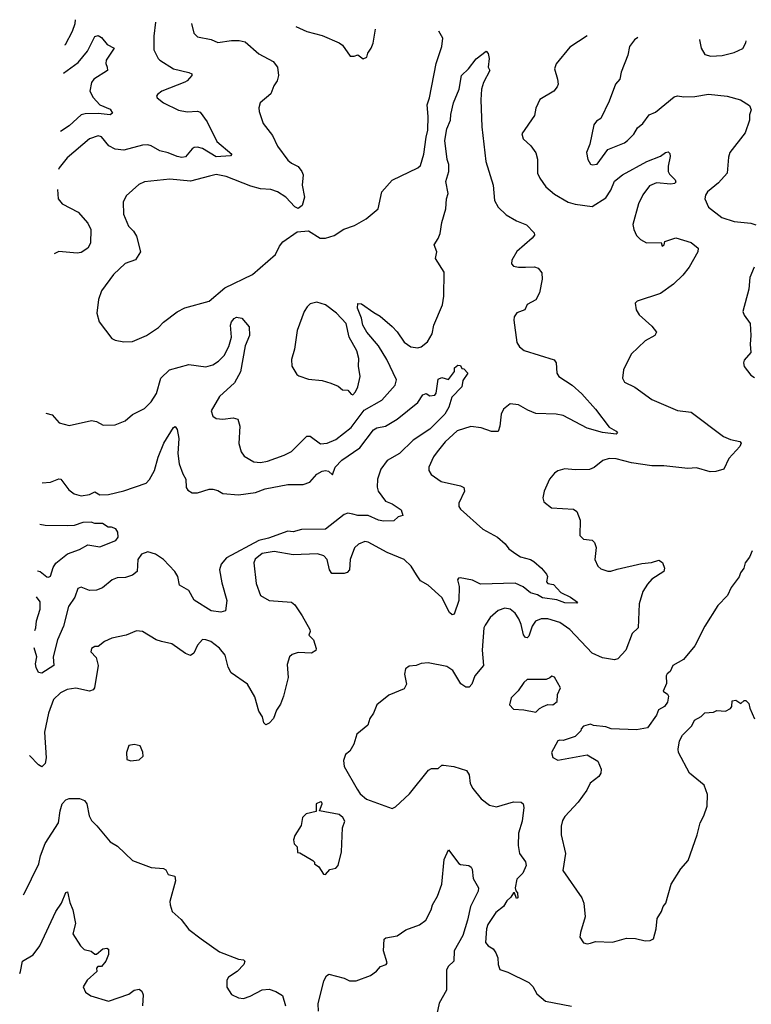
# Model space of a CAD drawing. Extents: x 1839239 to 1929705, y 762242 to 910352.
# Tile 327 of 429: x 1842876 to 1847156, y 904593 to 910352. Entities that reach past the tile are written whole.
import ezdxf

# ---------------------------------------------------------------- set-up
doc = ezdxf.new("R2010")
doc.units = 0

msp = doc.modelspace()

# ---------------------------------------------------------------- linework, layer by layer
at = {"layer": '0CON10XD'}
for points in [[(1843670.6, 910337.3), (1843660, 910255), (1843661.1, 910175), (1843685, 910126), (1843696.1, 910116.1), (1843775.4, 910065.4), (1843865, 910043.8), (1843882.5, 910035), (1843882.5, 910025), (1843856.2, 909995), (1843842.4, 909987.6), (1843708, 909935), (1843681.2, 909915), (1843676.2, 909905), (1843680, 909895), (1843716.2, 909865), (1843805, 909823.5), (1843855, 909813.5), (1843915, 909817.5), (1843931.7, 909811.7), (1843972.9, 909755), (1844029.8, 909639.8), (1844116.2, 909565), (1844110, 909555), (1844025, 909550.4), (1843945, 909599.1), (1843915, 909606.7), (1843895.7, 909604.3), (1843885, 909596), (1843845, 909549.4), (1843824.5, 909545.5), (1843797.9, 909552.1), (1843745, 909574), (1843696, 909585), (1843645.3, 909615.2), (1843625, 909620), (1843595, 909617.8), (1843485, 909589.6), (1843435, 909595.3), (1843396.7, 909615), (1843355, 909667.8), (1843335, 909672.5), (1843285, 909655.6), (1843154, 909545), (1843105.8, 909485), (1843102.3, 909475.9)], [(1843140.4, 910204.8), (1843143.6, 910206.4), (1843185.4, 910285), (1843199.8, 910329.8), (1843201.9, 910352.1)], [(1843881, 910330.7), (1843894.2, 910274.2), (1843915, 910252.5), (1843995, 910235.6), (1844035, 910219.2), (1844115, 910230.4), (1844159.8, 910229.8), (1844195, 910222.9), (1844275, 910152.5), (1844357.9, 910107.9), (1844384.4, 910075), (1844389.4, 910025), (1844382.5, 909995), (1844362.9, 909965), (1844345, 909918), (1844282.5, 909865), (1844274.2, 909835.8), (1844275.8, 909815), (1844299.2, 909745), (1844355.4, 909675.4), (1844383.1, 909613.1), (1844445, 909531.2), (1844465, 909513.3), (1844505, 909492.5), (1844526.2, 909465), (1844533.9, 909443.9), (1844528, 909385), (1844541.2, 909315), (1844527.5, 909265), (1844505, 909247.5), (1844485, 909257.5), (1844432, 909315), (1844383.8, 909345), (1844345, 909358.9), (1844285, 909362.5), (1844227.9, 909377.9), (1844083.8, 909435), (1844025, 909445.9), (1843986.8, 909436.8), (1843875, 909408.6), (1843755, 909420), (1843605.8, 909404.2), (1843572.6, 909387.4), (1843498.8, 909321.2), (1843481.2, 909285), (1843482.9, 909215), (1843512.5, 909145), (1843541.4, 909115), (1843559.4, 909085), (1843582, 908995), (1843553, 908947), (1843493.4, 908926.6), (1843425, 908861.2), (1843354.3, 908765.7), (1843336, 908715), (1843327.5, 908635), (1843340, 908585), (1843415, 908487.5), (1843435, 908477.5), (1843485, 908468.8), (1843535, 908470.8), (1843616.7, 908505), (1843687.9, 908552.1), (1843717, 908583), (1843797.3, 908642.7), (1843842.7, 908667.3), (1843983.9, 908706.1), (1844075, 908782.9), (1844237.3, 908862.7), (1844371.7, 908978.3), (1844395, 909027.5), (1844415, 909053.3), (1844499.3, 909110.7), (1844565, 909117.5), (1844634.2, 909074.2), (1844665, 909074), (1844715, 909090), (1844773, 909127), (1844835, 909148.8), (1844903.6, 909186.4), (1844972.5, 909245), (1844993.8, 909345), (1845055, 909413.8), (1845205, 909485.7), (1845220.6, 909499.4), (1845240.8, 909565), (1845253.5, 909665), (1845263.2, 909705), (1845266.5, 909785), (1845258.8, 909855), (1845273.9, 909895), (1845312.1, 910095), (1845345.4, 910195), (1845350.4, 910245), (1845328.4, 910284.9)], [(1844490.5, 910311.4), (1844555, 910282.5), (1844645, 910258.8), (1844745, 910216.7), (1844765, 910202.5), (1844808.3, 910138.3), (1844831.7, 910138.3), (1844855, 910147.5), (1844885, 910122.5), (1844906.4, 910133.6), (1844913.3, 910156.7), (1844932.5, 910185), (1844943.3, 910215), (1844956.7, 910296.7)], [(1843131.7, 910038.6), (1843218.6, 910101.4), (1843271.7, 910168.3), (1843315, 910253.3), (1843335, 910260), (1843355, 910248.8), (1843387, 910207), (1843427.5, 910185), (1843381.2, 910115), (1843378.8, 910095), (1843388, 910075), (1843388.8, 910055), (1843310, 910005), (1843295.9, 909984.1), (1843286.7, 909935), (1843305, 909896.7), (1843343.8, 909855), (1843405, 909828), (1843418.8, 909805), (1843404.2, 909795.8), (1843335, 909803.5), (1843259.1, 909800.9), (1843235, 909794.7), (1843165, 909731.8), (1843114, 909699.1)], [(1846196.4, 910257.5), (1846095, 910190.6), (1846015, 910094.2), (1846004.6, 910065), (1846021.5, 910005), (1846025.5, 909975), (1846020.9, 909959.1), (1846001.4, 909935), (1845918.8, 909885), (1845896.2, 909835), (1845888.3, 909791.7), (1845814.1, 909684.1), (1845821.2, 909655), (1845866, 909615), (1845895, 909572.5), (1845905.7, 909535.7), (1845905.6, 909455), (1845918.5, 909425), (1845954.6, 909374.6), (1846005, 909331.1), (1846083.8, 909285), (1846125, 909273.2), (1846225, 909259.2), (1846305, 909309.2), (1846334.8, 909355), (1846355, 909406.7), (1846403.1, 909445), (1846545, 909523.6), (1846625.4, 909554.6), (1846655, 909576), (1846669.2, 909579.2), (1846680, 909570), (1846682.3, 909552.3), (1846669.5, 909495), (1846669.4, 909465), (1846678, 909448), (1846711.2, 909415), (1846715, 909402.5), (1846706.6, 909393.4), (1846685, 909390), (1846601.4, 909398.6), (1846560.2, 909379.8), (1846522.2, 909327.8), (1846497.1, 909275), (1846463.8, 909155), (1846469.1, 909125), (1846485, 909089.2), (1846507, 909067), (1846543.9, 909046.1), (1846628.3, 909048.3), (1846635, 909027.5), (1846645.8, 909035), (1846650, 909055), (1846715, 909075.4), (1846805, 909048), (1846845.8, 909015.8), (1846844, 908995), (1846793.1, 908905), (1846755, 908856.9), (1846700, 908805), (1846625, 908750.8), (1846487.5, 908705), (1846476.7, 908695), (1846483.3, 908655), (1846500, 908625), (1846575, 908560), (1846601.2, 908525), (1846591.2, 908505), (1846535, 908474), (1846452.5, 908395), (1846408.8, 908305), (1846403.3, 908255), (1846415, 908232.5), (1846475, 908202), (1846575, 908130), (1846725, 908066.7), (1846805, 908055.7), (1846993.6, 907913.6), (1847035, 907896.5), (1847090, 907885), (1847096, 907875), (1847088.6, 907855), (1847024.2, 907785), (1846995, 907723.3), (1846949.2, 907709.2), (1846915, 907706.9), (1846835, 907730), (1846785, 907727.1), (1846645, 907743.3), (1846575, 907742.2), (1846455, 907760.4), (1846365, 907783.5), (1846325, 907785.6), (1846286.6, 907773.4), (1846236.3, 907733.7), (1846209.1, 907720.9), (1846125, 907718.6), (1846065, 907725.8), (1846025, 907712.5), (1846005, 907698.8), (1845975.6, 907664.4), (1845944.2, 907595), (1845935.8, 907555), (1845942.4, 907532.4), (1845987.4, 907497.4), (1846115, 907488.6), (1846135.5, 907475.5), (1846155.8, 907425.8), (1846153.8, 907335), (1846175, 907314), (1846225, 907308.8), (1846238.8, 907295), (1846248, 907265), (1846241.4, 907195), (1846258.6, 907155), (1846275, 907140.6), (1846316.3, 907126.3), (1846335, 907126.4), (1846371.1, 907138.9), (1846515, 907170.6), (1846573.2, 907176.8), (1846615, 907190), (1846636.6, 907176.6), (1846647.5, 907145), (1846643.8, 907125), (1846575, 907080), (1846548.7, 907051.3), (1846521.8, 907008.2), (1846500.9, 906935), (1846494.4, 906795.6), (1846458.5, 906761.5), (1846422, 906665), (1846375, 906613.6), (1846355, 906608.2), (1846285, 906619.6), (1846225, 906647.8), (1846093.5, 906785), (1846035, 906826.6), (1845965, 906846.9), (1845927.2, 906847.2), (1845893.6, 906835), (1845875, 906804.4), (1845854.6, 906745.4), (1845845, 906736.9), (1845835, 906739.4), (1845824, 906755), (1845810.6, 906815), (1845796.9, 906846.9), (1845775, 906881.1), (1845746, 906905), (1845715, 906910), (1845675, 906897.1), (1845627.5, 906855), (1845598.7, 906811.3), (1845592.2, 906795), (1845581.5, 906665), (1845588.6, 906575), (1845538.6, 906515), (1845520.6, 906465), (1845505, 906448), (1845485, 906448), (1845457.4, 906467.4), (1845409.2, 906545), (1845375, 906569.2), (1845265, 906590), (1845225, 906586), (1845195, 906573.8), (1845155, 906571.2), (1845132.5, 906555), (1845126.7, 906525), (1845138.8, 906465), (1845125, 906437.5), (1845035, 906401.4), (1844965.8, 906344.2), (1844946.2, 906295), (1844923.3, 906265), (1844913.3, 906225), (1844847.7, 906172.3), (1844830, 906115), (1844806.4, 906073.6), (1844782.5, 906055), (1844770.5, 906019.5), (1844773.5, 905983.5), (1844850.7, 905850.7), (1844867.5, 905825), (1844905, 905792.5), (1845055, 905737.5), (1845075, 905747.5), (1845156, 905825), (1845268, 905962), (1845285, 905972), (1845325, 905973.3), (1845345, 905991.2), (1845355, 905992), (1845415, 905984.3), (1845490.3, 905960.3), (1845505.7, 905935.7), (1845512, 905885), (1845526.2, 905855), (1845575.8, 905795.8), (1845625, 905758), (1845665, 905748), (1845765, 905777.5), (1845810, 905775), (1845821.2, 905765), (1845825.7, 905745), (1845815.5, 905665), (1845793.8, 905595), (1845792.6, 905522.6), (1845800, 905475), (1845835.5, 905425.5), (1845838.1, 905405), (1845820, 905360), (1845783.5, 905325), (1845774.4, 905274.4), (1845777.5, 905257.5), (1845787.5, 905245), (1845790, 905215), (1845781.7, 905211.7), (1845770, 905245), (1845764, 905245), (1845749.4, 905220.6), (1845725, 905198.5), (1845706.5, 905165), (1845660.9, 905129.1), (1845615, 905060), (1845606.1, 905035), (1845601.2, 904955), (1845616.2, 904935), (1845646.7, 904916.7), (1845661.1, 904895), (1845672.9, 904865), (1845675.8, 904825), (1845685, 904797.5), (1845731.7, 904781.7), (1845855, 904720), (1845877.2, 904697.2), (1845902, 904655), (1845952.1, 904612.1), (1846105, 904582.7)], [(1846492.5, 910248.1), (1846472.5, 910235), (1846444.3, 910195.7), (1846433.3, 910145), (1846394.3, 910045), (1846386, 910005), (1846361.2, 909975), (1846323.8, 909875), (1846276.2, 909775), (1846251.3, 909758.7), (1846235, 909736.7), (1846212, 909625), (1846191.2, 909575), (1846198.8, 909535), (1846215, 909507.5), (1846225, 909503.3), (1846255, 909507.5), (1846316.6, 909593.4), (1846415, 909632.5), (1846431.2, 909645), (1846468.3, 909681.7), (1846490.9, 909719.1), (1846521.2, 909745), (1846558.8, 909795), (1846595, 909812), (1846705, 909900.7), (1846725, 909906.7), (1846761.2, 909901.2), (1846825, 909903.1), (1846906.4, 909916.4), (1847015, 909904.2), (1847093.9, 909883.9), (1847145, 909850), (1847155.8, 909825), (1847145.6, 909795), (1847145.7, 909765), (1847120.2, 909689.8), (1847030, 909575), (1847022.3, 909547.7), (1847014, 909455), (1846965, 909397.5), (1846900.8, 909345), (1846887.5, 909325), (1846884, 909305), (1846906.2, 909255), (1846984.6, 909194.6), (1847055, 909171.1), (1847152.6, 909162.6), (1847181.9, 909151.9)], [(1846853, 910236.7), (1846852.9, 910235), (1846862.5, 910185), (1846885, 910148.8), (1846918.8, 910138.8), (1846985, 910142.9), (1847055, 910160), (1847105.9, 910184.1), (1847125, 910217.5), (1847126.4, 910228.1)], [(1843028, 908050.4), (1843065, 908040), (1843107.5, 907995), (1843165, 907978.8), (1843295, 908007.1), (1843325, 908002.5), (1843365, 907980.8), (1843435, 907981.9), (1843493.3, 908005), (1843535, 908043.8), (1843605, 908078), (1843645, 908116), (1843676.9, 908165), (1843701.5, 908255), (1843751.2, 908305), (1843865, 908335.7), (1843965, 908321.2), (1844005, 908332.7), (1844039.4, 908355), (1844071.3, 908388.7), (1844098.9, 908441.1), (1844114.7, 908495), (1844108.9, 908565), (1844114.4, 908585), (1844130.8, 908605), (1844145, 908611.9), (1844175, 908607.3), (1844217.5, 908555), (1844220.5, 908505), (1844195.3, 908445), (1844168.4, 908291.6), (1844132.1, 908227.9), (1844045, 908147.5), (1843995.8, 908065), (1844005, 908033.3), (1844025, 908018.8), (1844065, 908016.2), (1844125, 908024.2), (1844151.2, 908015), (1844163.1, 907975), (1844157.5, 907872.5), (1844170.9, 907825), (1844189.8, 907799.8), (1844245, 907766.7), (1844285, 907762.5), (1844325, 907770.5), (1844423.3, 907805), (1844465, 907826.9), (1844555, 907915.8), (1844575, 907915.7), (1844635, 907872.2), (1844675, 907874.6), (1844725, 907896.4), (1844815, 907966.4), (1844891.6, 908068.4), (1844995, 908126.7), (1845071.9, 908215), (1845081.1, 908245), (1845022.8, 908365), (1844975.9, 908445), (1844907.1, 908525), (1844884, 908565), (1844875.5, 908605.5), (1844851.4, 908665), (1844855, 908692.5), (1844875, 908690), (1844948.6, 908638.6), (1844985, 908618), (1845055, 908558), (1845085, 908526.2), (1845126, 908465), (1845165, 908438.1), (1845205, 908433.3), (1845225, 908439.5), (1845262.4, 908467.6), (1845288.2, 908515), (1845299.4, 908565), (1845349.3, 908685), (1845357.5, 908735), (1845359.5, 908875), (1845309.4, 908955), (1845315.5, 908995), (1845300, 909035), (1845325, 909072), (1845335, 909101.2), (1845345.3, 909165), (1845368.4, 909245), (1845372.5, 909305), (1845382.7, 909335), (1845368.8, 909405), (1845386.9, 909465), (1845387.1, 909505), (1845377.1, 909535), (1845363.6, 909645), (1845375.3, 909714.7), (1845395.4, 909765), (1845397.5, 909797.5), (1845414.6, 909865.4), (1845447.1, 909945), (1845461.2, 910025), (1845502.5, 910065), (1845546, 910124), (1845605, 910167.5), (1845616.7, 910155), (1845622.5, 910125), (1845617.5, 910075), (1845626.7, 910055), (1845588.6, 909985), (1845577.5, 909945), (1845573, 909883), (1845580, 909725), (1845603, 909523), (1845646.5, 909385), (1845654.4, 909295), (1845674.6, 909254.6), (1845721.3, 909211.3), (1845783.3, 909175), (1845841.7, 909151.7), (1845886, 909105), (1845887.3, 909092.7), (1845875, 909073.3), (1845785, 908996), (1845756, 908945), (1845754, 908925), (1845765, 908911.2), (1845794.4, 908904.4), (1845835.5, 908905.5), (1845886.8, 908906.8), (1845908.3, 908898.3), (1845930.6, 908870.6), (1845932.8, 908835), (1845916, 908754), (1845895.6, 908714.4), (1845845, 908685.6), (1845831.2, 908655), (1845785, 908636.9), (1845769.4, 908615), (1845766.9, 908595), (1845784.3, 908464.3), (1845799.2, 908439.2), (1845827, 908417), (1846003.2, 908363.2), (1846014.2, 908345), (1846018, 908285), (1846030.8, 908265), (1846107.5, 908215), (1846165, 908164.2), (1846245, 908074), (1846325, 907969.2), (1846365, 907945.8), (1846372.5, 907935), (1846365, 907927.5), (1846285, 907938.5), (1846195, 907962.9), (1846055, 908037.8), (1846015, 908044.7), (1845895, 908049.3), (1845848, 908068), (1845795, 908099.5), (1845745, 908105.7), (1845705.8, 908075), (1845691.9, 908045), (1845685.8, 907974.2), (1845675, 907943.3), (1845635.7, 907944.3), (1845574.7, 907964.7), (1845515, 907972.9), (1845435, 907947.5), (1845365, 907883.3), (1845317.5, 907825), (1845296, 907795), (1845270, 907735), (1845268.8, 907715), (1845282.3, 907692.3), (1845341.7, 907651.7), (1845455, 907625.6), (1845473.8, 907615), (1845478.6, 907595), (1845444.3, 907525), (1845445.8, 907505), (1845455, 907490), (1845585, 907371.4), (1845671.2, 907325), (1845715.5, 907285.5), (1845737.3, 907257.3), (1845778.7, 907228.7), (1845805, 907210.8), (1845865, 907195.6), (1845883.7, 907183.7), (1845929.2, 907145), (1845958.1, 907108.1), (1845963.3, 907095), (1845957.8, 907065), (1845965, 907054.4), (1845998.8, 907048.8), (1846040.9, 907000.9), (1846097.5, 906975), (1846140, 906945), (1846135, 906940), (1846065, 906940.5), (1846019.2, 906959.2), (1845935, 906970), (1845905, 906987.8), (1845865, 907000), (1845821.5, 907035), (1845775, 907056), (1845571.2, 907051.2), (1845525, 907073.2), (1845452.5, 907087.5), (1845443.3, 907085), (1845438, 907075), (1845446.3, 907036.3), (1845444.5, 906955), (1845416.7, 906875), (1845405, 906870.6), (1845389.5, 906885), (1845345, 906973.1), (1845264.6, 907044.6), (1845220.6, 907070.6), (1845198.2, 907105), (1845165.4, 907155), (1845125.6, 907195), (1845025, 907235.7), (1844915, 907295.8), (1844895, 907300), (1844857.5, 907285), (1844835, 907262.5), (1844809.1, 907195), (1844805.4, 907135), (1844791.8, 907118.2), (1844775, 907112.7), (1844702.7, 907112.7), (1844689.1, 907135), (1844674.4, 907195), (1844655, 907215.6), (1844618.3, 907228.3), (1844475, 907222.9), (1844365, 907242.3), (1844295, 907230), (1844253.1, 907196.9), (1844246.2, 907175), (1844258.6, 907055), (1844284, 906985), (1844335.8, 906955.8), (1844465, 906945.7), (1844485, 906928.8), (1844527.8, 906865), (1844572.9, 906785), (1844575.6, 906774.4), (1844568, 906752), (1844594.4, 906724.4), (1844610, 906675), (1844608, 906662), (1844583.9, 906646.1), (1844505, 906650.8), (1844470.3, 906639.7), (1844454, 906625), (1844440.3, 906579.7), (1844446.2, 906505), (1844418.5, 906395), (1844400.7, 906349.3), (1844377.4, 906312.6), (1844361.2, 906265), (1844335, 906237.5), (1844315, 906227.5), (1844305, 906240), (1844296.2, 906275), (1844275, 906306.7), (1844250.9, 906390.9), (1844208.5, 906465), (1844112.2, 906532.2), (1844095.5, 906565), (1844078.1, 906635), (1844045, 906676), (1843994.2, 906714.2), (1843965, 906725.8), (1843945, 906726.7), (1843915, 906693.3), (1843895, 906646.2), (1843875, 906634), (1843846.7, 906645), (1843765, 906702), (1843705, 906714.2), (1843674.5, 906724.5), (1843595, 906773.8), (1843558.3, 906778.3), (1843497.9, 906752.1), (1843415, 906734.5), (1843371.2, 906715), (1843335, 906686.7), (1843315, 906686.2), (1843296.7, 906675), (1843291.2, 906655), (1843322.5, 906622.5), (1843335.6, 906575.6), (1843312.5, 906445), (1843305, 906432.9), (1843285, 906425.5), (1843205, 906443.1), (1843153.3, 906435), (1843115, 906415.8), (1843074.4, 906375), (1843043.8, 906296.2), (1843021.6, 906185), (1843031.4, 906035), (1843025, 906002.5), (1843005, 905982.5), (1842985, 905993.3), (1842932.4, 906048.1)], [(1843096.2, 909358.2), (1843100.6, 909305), (1843124.7, 909274.7), (1843217, 909227), (1843275, 909161.9), (1843291.5, 909125), (1843290.5, 909045), (1843274.3, 909015), (1843235, 908991.1), (1843212.6, 908987.4), (1843105, 908996.4), (1843076.6, 908982.1)], [(1847173.8, 908903.8), (1847148.1, 908845), (1847141.4, 908775), (1847107.5, 908645), (1847113.9, 908623.9), (1847150, 908575), (1847153.3, 908505), (1847148.8, 908455), (1847153.3, 908405), (1847115, 908360), (1847110, 908345), (1847113.9, 908323.9), (1847153.6, 908273.6), (1847175, 908260)], [(1844825, 908158), (1844840.6, 908175), (1844854.3, 908205), (1844867.5, 908265), (1844857.9, 908325), (1844860.8, 908370.8), (1844848.8, 908415), (1844802.9, 908495), (1844785.3, 908575), (1844729.4, 908635), (1844665, 908684.3), (1844615, 908700), (1844575, 908690), (1844557, 908673), (1844540.8, 908645), (1844499.4, 908535), (1844484, 908425), (1844466.2, 908365), (1844467.5, 908325), (1844497, 908277), (1844509.3, 908269.3), (1844565, 908250), (1844645, 908240.8), (1844695.8, 908225.8), (1844738.3, 908208.3), (1844765, 908187.5), (1844796.1, 908186.1), (1844815, 908162), (1844825, 908158)], [(1843006.8, 907644.1), (1843055, 907646.4), (1843105, 907666.2), (1843116.7, 907665), (1843163.2, 907603.2), (1843195, 907578.6), (1843235, 907568.1), (1843285, 907574.2), (1843315, 907591.1), (1843345, 907573.6), (1843395, 907575.3), (1843485, 907596.7), (1843615, 907641.4), (1843635, 907662.5), (1843664.7, 907715.3), (1843685, 907794), (1843718.9, 907875), (1843775, 907967.5), (1843785, 907972.5), (1843797.5, 907955), (1843806.6, 907903.4), (1843801.2, 907815), (1843808.8, 907755), (1843830.5, 907695), (1843848.1, 907665), (1843850, 907615), (1843860.3, 907600.3), (1843885, 907583.8), (1843915.9, 907584.1), (1843985, 907606.2), (1844005, 907606.2), (1844035, 907598), (1844065, 907580), (1844155, 907572.5), (1844255, 907586.5), (1844311.7, 907608.3), (1844445, 907632.5), (1844535, 907633.2), (1844573.4, 907646.6), (1844615, 907694.4), (1844645, 907710.5), (1844665, 907715.6), (1844681.7, 907711.7), (1844705, 907690), (1844720.8, 907735), (1844760.5, 907775), (1844865, 907848.2), (1844945, 907952.5), (1844965, 907965.6), (1845015, 907975.6), (1845084.4, 908015.6), (1845205, 908113.8), (1845235, 908158.8), (1845253.6, 908166.4), (1845275, 908152.5), (1845304.4, 908155.6), (1845311.9, 908168.1), (1845325, 908250), (1845345, 908260), (1845385, 908246.7), (1845420, 908295), (1845420, 908315), (1845438.3, 908331.7), (1845455, 908330), (1845461.7, 908311.7), (1845475, 908310), (1845497.5, 908285), (1845468.3, 908241.7), (1845462.5, 908205), (1845404, 908145), (1845386.7, 908086.7), (1845364, 908045), (1845275, 907957.3), (1845177.6, 907892.4), (1845098.2, 907815), (1845025, 907773.6), (1844987.7, 907722.3), (1844968.9, 907665), (1844967, 907617), (1844972.5, 907595), (1845015.9, 907535.9), (1845055, 907520), (1845107.5, 907485), (1845118.3, 907451.7), (1845090, 907445), (1845065, 907421.2), (1845005, 907419.5), (1844974.2, 907425), (1844915, 907453.1), (1844855, 907452), (1844825, 907459.5), (1844795, 907465.3), (1844775, 907458), (1844665, 907372.5), (1844525, 907369.5), (1844475, 907355.9), (1844445, 907359.6), (1844330.6, 907319.4), (1844275, 907306.2), (1844086.1, 907203.9), (1844055, 907168.1), (1844045.3, 907135), (1844058.3, 907058.3), (1844087.1, 906955), (1844080, 906895), (1844053, 906887), (1843995, 906894.6), (1843897, 906957), (1843865, 907012.9), (1843810, 907045), (1843800, 907095), (1843784.3, 907124.3), (1843718, 907195), (1843670, 907225), (1843625, 907239.4), (1843589.2, 907225), (1843566.2, 907195), (1843562, 907125), (1843536.6, 907103.4), (1843495, 907088.6), (1843446.9, 907086.9), (1843416.2, 907075), (1843360.7, 907029.3), (1843325, 907015.7), (1843285, 907012.5), (1843235, 907032), (1843215.8, 907024.2), (1843198, 906975), (1843160.9, 906919.1), (1843131.8, 906805), (1843096.7, 906725), (1843071.8, 906625), (1843075.4, 906574.6), (1843005, 906530), (1842985, 906533.3), (1842972.8, 906562.8), (1842969.1, 906585), (1842975.5, 906625), (1842960.5, 906678.1)], [(1842980.6, 907129.3), (1842994.6, 907124.6), (1843035, 907092.5), (1843045, 907091.2), (1843055, 907097.5), (1843072.2, 907147.8), (1843087.4, 907172.6), (1843155, 907228.6), (1843225.8, 907254.2), (1843275, 907280), (1843345, 907269.2), (1843438.8, 907305), (1843452.5, 907325), (1843450, 907355), (1843437.5, 907375), (1843413, 907383), (1843393, 907383), (1843360, 907405), (1843315, 907406.2), (1843293.9, 907413.9), (1843245, 907410.8), (1843195, 907394.2), (1843155, 907390.8), (1843025, 907394), (1842994, 907400.4)], [(1847161.2, 907245), (1847145, 907207.5), (1847121.2, 907175), (1847113.3, 907145), (1847092.3, 907117.7), (1847086, 907094), (1847039.3, 907030.7), (1847017.5, 906985), (1846961.2, 906925), (1846884.3, 906805.7), (1846825, 906690), (1846759.3, 906610.7), (1846697.5, 906575), (1846680.7, 906539.3), (1846663.9, 906526.1), (1846658.8, 906515), (1846660.5, 906469.5), (1846640, 906425), (1846666.4, 906406.4), (1846672.5, 906395), (1846665, 906360), (1846647.5, 906335), (1846613.6, 906316.4), (1846601.2, 906285), (1846549.3, 906210.7), (1846485, 906198.8), (1846336.4, 906203.6), (1846305, 906216.7), (1846233.6, 906223.6), (1846215, 906232.5), (1846175, 906220), (1846160, 906205), (1846158.3, 906191.7), (1846125, 906160), (1846055, 906136.7), (1846035, 906138.8), (1846025, 906133.3), (1845987.5, 906065), (1845995, 906037.5), (1846025, 906021.2), (1846195, 906052.5), (1846257.5, 906015), (1846278.3, 905968.3), (1846276.2, 905945), (1846263.8, 905925), (1846212.6, 905887.4), (1846193.6, 905846.4), (1846144, 905776), (1846065, 905691.2), (1846051.3, 905668.7), (1846044.1, 905634.1), (1846044.2, 905584.2), (1846068.6, 905475), (1846054.4, 905375), (1846163.8, 905215), (1846176, 905185), (1846183.8, 905105), (1846156, 905014), (1846153.8, 904985), (1846175, 904953.3), (1846195, 904946.7)], [(1842965, 906779.7), (1842970, 906795), (1842973.5, 906836.5), (1842996.3, 906903.7), (1842995, 906947.5), (1842973.8, 906975.6)], [(1845895, 906301.2), (1845916.2, 906323.8), (1845937.5, 906335), (1845965, 906346.7), (1845995, 906345.6), (1846019.5, 906365), (1846022, 906405), (1846040, 906445), (1846005, 906507.5), (1845988.3, 906511.7), (1845978.3, 906501.7), (1845955, 906493.8), (1845845, 906492), (1845824.4, 906475.6), (1845793, 906427), (1845751.1, 906385), (1845741.9, 906345), (1845765, 906319.2), (1845825.8, 906315.8), (1845895, 906301.2)], [(1846195, 904946.7), (1846215, 904950), (1846245, 904960), (1846345, 904957.5), (1846425, 904980), (1846478.3, 904978.3), (1846535, 904963.8), (1846565, 904966.7), (1846583.3, 904976.7), (1846600, 905035), (1846606.2, 905095), (1846630, 905135), (1846640, 905165), (1846655.9, 905184.1), (1846686.7, 905295), (1846743.3, 905385), (1846786.7, 905435), (1846838.8, 905585), (1846856.2, 905655), (1846878.8, 905695), (1846898.3, 905751.7), (1846900.7, 905820.7), (1846880, 905875), (1846794.4, 905944.4), (1846730.8, 906065), (1846728, 906085), (1846735.8, 906135), (1846753.2, 906166.8), (1846807.3, 906222.7), (1846824.1, 906255.9), (1846863.6, 906276.4), (1846885, 906297.5), (1846935, 906302.5), (1846955, 906312.5), (1847005, 906307.5), (1847035, 906323.3), (1847042.5, 906335), (1847045, 906367.5), (1847065, 906372.5), (1847095, 906352.5), (1847115, 906370), (1847125, 906370), (1847141.7, 906351.7), (1847146.7, 906325), (1847175, 906263.3)], [(1843526.4, 906016.4), (1843575, 906022.5), (1843597.5, 906045), (1843597, 906067), (1843580, 906105), (1843545, 906113.3), (1843513.9, 906106.1), (1843500, 906065), (1843502.5, 906025), (1843526.4, 906016.4)], [(1842896.1, 905233.8), (1842901.5, 905238.5), (1842988.1, 905415), (1842998.3, 905461.7), (1843025, 905533.3), (1843101.9, 905655), (1843111.5, 905725), (1843124.4, 905765), (1843145, 905789.2), (1843165, 905797.1), (1843225, 905797.5), (1843255, 905785.7), (1843267.5, 905765), (1843282.9, 905695), (1843295, 905668.8), (1843327.8, 905637.8), (1843404.3, 905544.3), (1843448.8, 905518.8), (1843535, 905433.8), (1843645, 905393.3), (1843717, 905387), (1843730, 905380), (1843745, 905352), (1843783.3, 905343.3), (1843787.5, 905315), (1843753.3, 905195), (1843756.2, 905175), (1843767.5, 905135), (1843819.7, 905089.7), (1843865, 905031.2), (1843936.6, 904976.6), (1844045, 904900), (1844155, 904856.7), (1844185, 904852.5), (1844192.5, 904845), (1844187.5, 904825), (1844147.5, 904785), (1844098.3, 904751.7), (1844086.7, 904735), (1844087.5, 904692.5), (1844115, 904650), (1844155, 904630), (1844185, 904628), (1844225, 904640), (1844295, 904678), (1844335, 904681.2), (1844375, 904668.8), (1844412.5, 904645), (1844430, 904585)], [(1844665, 905353.3), (1844689.3, 905380.7), (1844725, 905390), (1844738, 905405), (1844758.6, 905485), (1844763.8, 905625), (1844777.5, 905665), (1844766.7, 905685), (1844745, 905703.8), (1844630, 905725), (1844644.4, 905765), (1844643.8, 905775), (1844635, 905778.2), (1844611.2, 905765), (1844610, 905720), (1844552.7, 905707.3), (1844530, 905685), (1844521.7, 905638.3), (1844485, 905580), (1844477.5, 905555), (1844481.7, 905531.7), (1844500, 905515), (1844501.7, 905481.7), (1844515, 905480), (1844590, 905435), (1844600, 905425), (1844600, 905415), (1844625, 905396.7), (1844652.5, 905355), (1844665, 905353.3)], [(1844623.6, 904553.6), (1844622.5, 904595), (1844655, 904730), (1844671.2, 904758.8), (1844685, 904770), (1844775, 904746.7), (1844805, 904730), (1844845, 904730), (1844927.7, 904762.3), (1844963.9, 904786.1), (1844986.2, 904813.8), (1845020, 904825), (1845025.4, 904835), (1845004, 904905), (1845008.8, 904975), (1845017.5, 904982.5), (1845085, 904994.2), (1845135, 905028.6), (1845215, 905057.1), (1845251.1, 905085), (1845282.9, 905145), (1845290, 905175), (1845320, 905225), (1845346.2, 905295), (1845359.1, 905440.9), (1845385, 905496), (1845445, 905416.2), (1845455, 905410), (1845504.1, 905404.1), (1845516.2, 905395), (1845523, 905383), (1845529.1, 905329.1), (1845560, 905275), (1845558.6, 905255), (1845513.5, 905165), (1845495.4, 905085), (1845468.2, 904995), (1845416.7, 904905), (1845415.4, 904844.6), (1845383.8, 904816.2), (1845373.3, 904795), (1845372.3, 904675), (1845330.5, 904599.5), (1845315.5, 904535)], [(1842875.6, 904772.9), (1842881.2, 904785), (1842892.5, 904845), (1842955, 904883.1), (1842994.2, 904935.8), (1843086.4, 905135), (1843121.1, 905185), (1843145, 905246.7), (1843155, 905250), (1843168.9, 905188.9), (1843185.7, 905145.7), (1843201.5, 905065), (1843185.7, 905005), (1843231.2, 904935), (1843253.8, 904913.8), (1843293.4, 904903.4), (1843315, 904886), (1843325, 904886), (1843363, 904917), (1843385, 904921.2), (1843396, 904915), (1843395.7, 904885), (1843380, 904845), (1843355, 904814), (1843332.5, 904815), (1843324.6, 904805), (1843326.2, 904785), (1843270.8, 904735), (1843247.5, 904695), (1843260, 904665), (1843292.3, 904642.3), (1843395, 904610.8), (1843515, 904653.1), (1843545, 904675.7), (1843575, 904681.2), (1843590.7, 904670.7), (1843598.3, 904648.3), (1843593.3, 904585)]]:
    msp.add_lwpolyline(points, dxfattribs=at)

doc.saveas('drawing.dxf')
